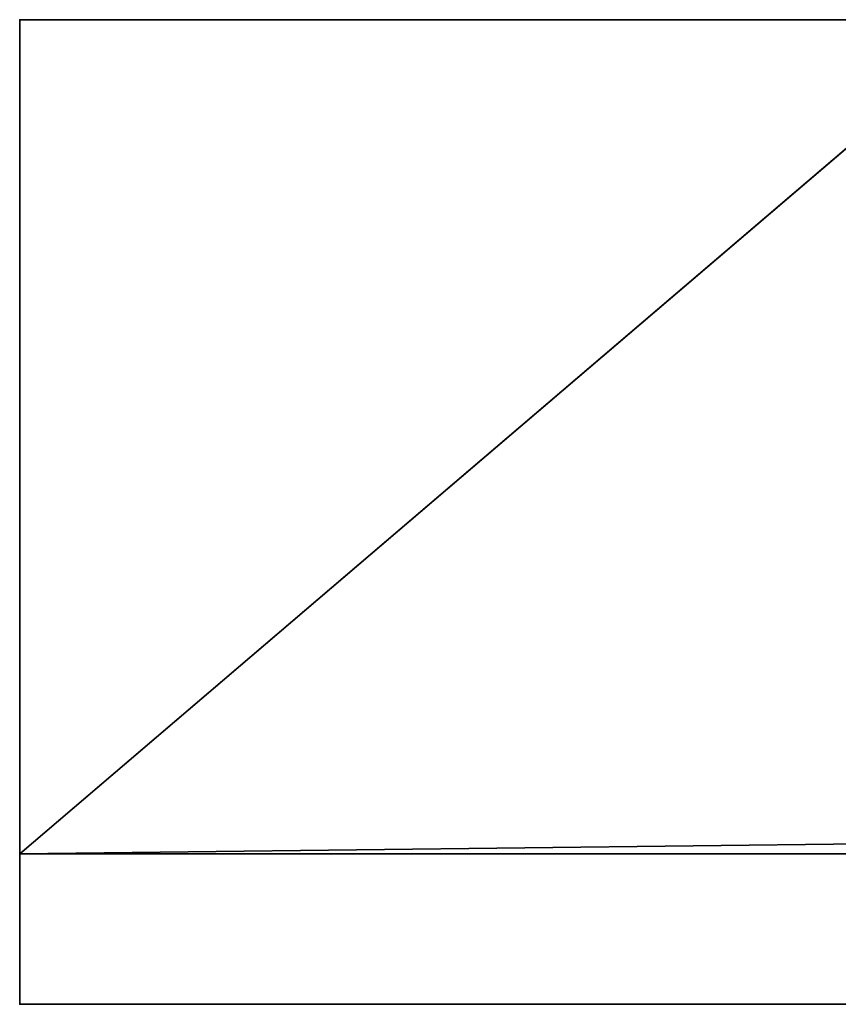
# Model space of a CAD drawing. Header units: millimetres. Extents: x -490 to 6690, y -115 to 132.
# Tile 603 of 656: x 4028 to 4039, y -39 to -26. Entities that reach past the tile are written whole.
import ezdxf

# ---------------------------------------------------------------- set-up
doc = ezdxf.new("R2010")
doc.units = ezdxf.units.MM
doc.layers.add('152', color=7, linetype='Continuous', true_color=0xffffff)

# ---------------------------------------------------------------- blocks, each defined once
blk = doc.blocks.new('UG_SURFACE_241')
at = {"layer": '152', "color": 252, "linetype": 'Continuous', "lineweight": 35}
for points in [[(4028, -26, 2030), (4972, -26, 2030), (4959, -26, 2017), (4041, -26, 2017)], [(4041, -26, 2017), (4041, -26), (4028, -26), (4028, -26, 2030)], [(4028, -37.1), (4028, -26), (4041, -26)], [(4041, -26), (4959, -26), (4028, -37.1)], [(4959, -26), (4972, -26), (4972, -37.1), (4028, -37.1)], [(4028, -26), (4028, -37.1), (4028, -39.1, 2)], [(4028, -39.1, 2), (4028, -39.1, 2030), (4028, -26, 2030), (4028, -26)], [(4972, -39.1, 2030), (4972, -26, 2030), (4028, -26, 2030), (4028, -39.1, 2030)], [(4028, -37.1), (4972, -37.1), (4972, -39.1, 2), (4028, -39.1, 2)], [(4972, -39.1, 2), (4972, -39.1, 2030), (4028, -39.1, 2030), (4028, -39.1, 2)]]:
    blk.add_3dface(points, dxfattribs=at)

msp = doc.modelspace()

# ---------------------------------------------------------------- linework, layer by layer
at = {"layer": '152', "color": 253, "linetype": 'Continuous', "lineweight": -3}
for p, q in [((4028, -26), (4028, -37.1)), ((4028, -26), (4041, -26)), ((4972, -26, 2030), (4028, -26, 2030)), ((4028, -26, 2030), (4028, -39.1, 2030)), ((4028, -26), (4028, -26, 2030)), ((4028, -37.1), (4028, -39.1, 2)), ((4028, -37.1), (4972, -37.1)), ((4972, -39.1, 2030), (4028, -39.1, 2030)), ((4972, -39.1, 2), (4028, -39.1, 2)), ((4028, -39.1, 2), (4028, -39.1, 2030))]:
    msp.add_line(p, q, dxfattribs=at)

# ---------------------------------------------------------------- block references
msp.add_blockref('UG_SURFACE_241', (0, 0), dxfattribs=at)

doc.saveas('drawing.dxf')
